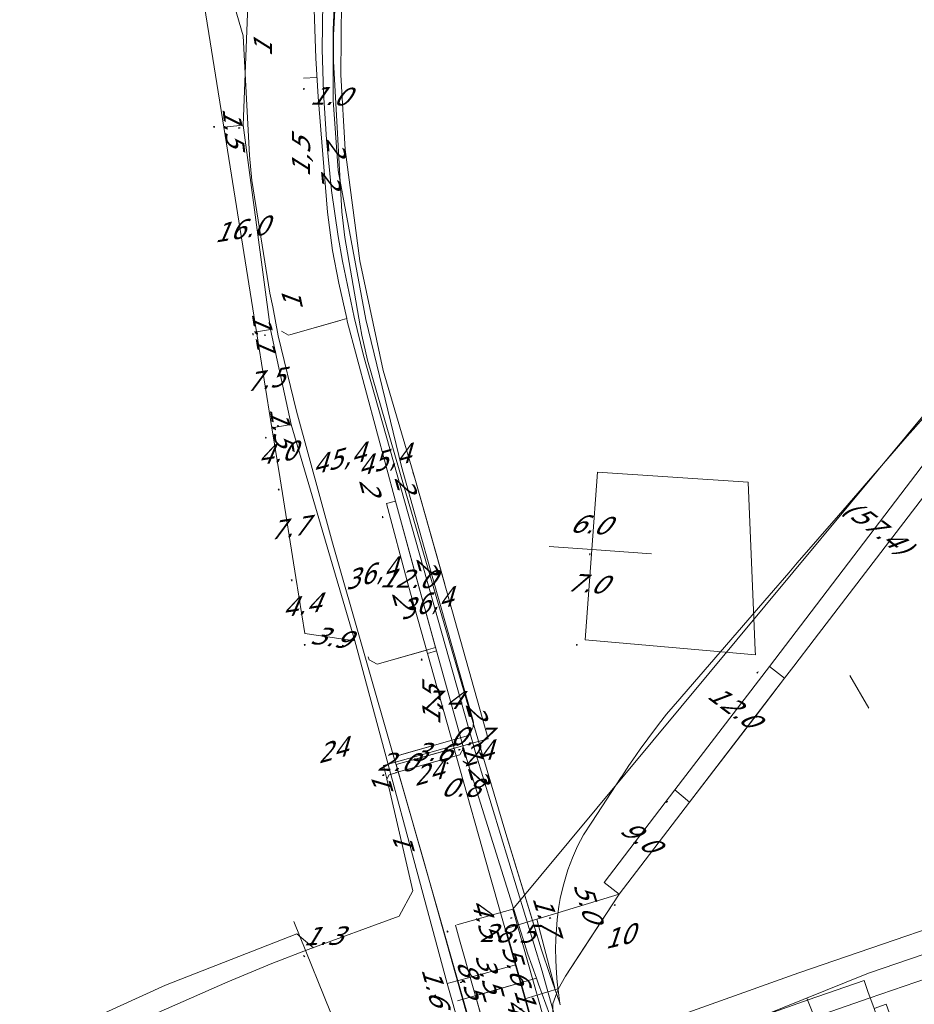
# Model space of a CAD drawing. Header units: metres. Extents: x 124576 to 133557, y 395865 to 402386.
# Tile 420 of 447: x 132770 to 132839, y 401042 to 401118. Entities that reach past the tile are written whole.
import ezdxf
from ezdxf.enums import TextEntityAlignment as Align

# ---------------------------------------------------------------- set-up
doc = ezdxf.new("R2010")
doc.units = ezdxf.units.M
doc.header["$MEASUREMENT"] = 0
for name, color, linetype, lineweight, true_color in [('LG_Datatransport_Gemeente_Tilburg_Ruimtelijke_Uitvoering', 3, 'Continuous', 13, 0x00ff00), ('LG_Datatransport_KPN_BV', 3, 'Continuous', 13, 0x00ff00), ('LG_Gas_Hoge_Druk_Enexis_Netbeheer_BV', 7, 'Continuous', 13, 0xff9b00), ('LG_Gas_Lage_Druk_Enexis_Netbeheer_BV', 7, 'Continuous', 13, 0xffdc7d), ('LG_Laag_Spanning_Enexis_Netbeheer_BV', 7, 'Continuous', 13, 0x960000), ('LG_Laag_Spanning_Gemeente_Tilburg_Ruimtelijke_Uitvoering', 7, 'Continuous', 13, 0x960000), ('LG_Midden_Spanning_Enexis_Netbeheer_BV', 7, 'Continuous', 13, 0xd20000), ('LG_Riool_Vrij_Verval_Gemeente_Tilburg_Ruimtelijke_Uitvoering', 7, 'Continuous', 13, 0xca00a0), ('LG_unet-4_Brabant_Water', 5, 'Continuous', 13, 0x0000ff)]:
    doc.layers.add(name, color=color, linetype=linetype, lineweight=lineweight, true_color=true_color)
for name, color, linetype, lineweight in [('MV_Datatransport', 7, 'Continuous', 0), ('MV_Gas_Hoge_Druk', 7, 'Continuous', 0), ('MV_Gas_Hoge_Druk_pijl', 7, 'Continuous', 0), ('MV_Gas_Lage_Druk', 7, 'Continuous', 0), ('MV_Gas_Lage_Druk_lijn', 7, 'Continuous', 0), ('MV_Gas_Lage_Druk_pijl', 7, 'Continuous', 0), ('MV_Laag_Spanning', 7, 'Continuous', 0), ('MV_Laag_Spanning_lijn', 7, 'Continuous', 0), ('MV_Laag_Spanning_pijl', 7, 'Continuous', 0), ('MV_Midden_Spanning', 7, 'Continuous', 0), ('MV_Midden_Spanning_lijn', 7, 'Continuous', 0), ('MV_Midden_Spanning_pijl', 7, 'Continuous', 0), ('MV_unet-4', 7, 'Continuous', 0)]:
    doc.layers.add(name, color=color, linetype=linetype, lineweight=lineweight)
doc.styles.add('Klic_Annotatie', font='verdanai.ttf', dxfattribs={"oblique": 20, "height": 1.4})

# ---------------------------------------------------------------- blocks, each defined once
blk = doc.blocks.new('m_pijl')
at = {"layer": 'MV_Laag_Spanning_pijl'}
blk.add_hatch(color=7, dxfattribs=at).paths.add_polyline_path([(-1, -0.33), (-1, 0), (-1, 0.33), (0, 0)])
at = {"layer": 'MV_Laag_Spanning_pijl', "flags": 128}
blk.add_lwpolyline([(-1, 0), (-1, 0.33), (0, 0), (-1, -0.33), (-1, 0)], close=True, dxfattribs=at)
blk = doc.blocks.new('m_pijl_1')
at = {"layer": 'MV_Midden_Spanning_pijl'}
blk.add_hatch(color=7, dxfattribs=at).paths.add_polyline_path([(-1, -0.33), (-1, 0), (-1, 0.33), (0, 0)])
at = {"layer": 'MV_Midden_Spanning_pijl', "flags": 128}
blk.add_lwpolyline([(-1, 0), (-1, 0.33), (0, 0), (-1, -0.33), (-1, 0)], close=True, dxfattribs=at)
blk = doc.blocks.new('m_pijl_2')
at = {"layer": 'MV_Gas_Lage_Druk_pijl'}
blk.add_hatch(color=7, dxfattribs=at).paths.add_polyline_path([(-1, -0.33), (-1, 0), (-1, 0.33), (0, 0)])
at = {"layer": 'MV_Gas_Lage_Druk_pijl', "flags": 128}
blk.add_lwpolyline([(-1, 0), (-1, 0.33), (0, 0), (-1, -0.33), (-1, 0)], close=True, dxfattribs=at)
blk = doc.blocks.new('m_pijl_3')
at = {"layer": 'MV_Gas_Hoge_Druk_pijl'}
blk.add_hatch(color=7, dxfattribs=at).paths.add_polyline_path([(-1, -0.33), (-1, 0), (-1, 0.33), (0, 0)])
at = {"layer": 'MV_Gas_Hoge_Druk_pijl', "flags": 128}
blk.add_lwpolyline([(-1, 0), (-1, 0.33), (0, 0), (-1, -0.33), (-1, 0)], close=True, dxfattribs=at)

msp = doc.modelspace()

# ---------------------------------------------------------------- linework, layer by layer
at = {"layer": 'LG_Datatransport_Gemeente_Tilburg_Ruimtelijke_Uitvoering', "flags": 128}
msp.add_lwpolyline([(132817.692, 401040.312), (132830.143, 401044.748), (132847.721, 401050.771), (132856.377, 401053.476), (132865.05, 401056.066), (132872.792, 401058.23)], dxfattribs=at)
at = {"layer": 'LG_Datatransport_KPN_BV'}
for p, q in [((132801.873, 401075.187), (132799.476, 401083.835)), ((132804.926, 401062.486), (132800.279, 401061.174))]:
    msp.add_line(p, q, dxfattribs=at)
at = {"layer": 'LG_Datatransport_KPN_BV', "flags": 128}
for points in [[(132799.055, 401060.816), (132799.036, 401060.853), (132799.02, 401060.891), (132799.007, 401060.93), (132798.997, 401060.97), (132798.991, 401061.011), (132798.987, 401061.052), (132798.987, 401061.097), (132798.991, 401061.142), (132798.999, 401061.187), (132799.011, 401061.23), (132799.026, 401061.273), (132799.045, 401061.314), (132799.067, 401061.353), (132799.093, 401061.39), (132799.122, 401061.425), (132799.153, 401061.457), (132799.188, 401061.486), (132799.224, 401061.513), (132799.263, 401061.536), (132799.304, 401061.555), (132803.364, 401062.719), (132804.532, 401063.053), (132804.616, 401063.123), (132804.694, 401063.2), (132804.764, 401063.284), (132804.827, 401063.374), (132804.882, 401063.469), (132804.928, 401063.568), (132804.964, 401063.671), (132804.992, 401063.777), (132805.01, 401063.885), (132805.018, 401063.994), (132805.017, 401064.104), (132805.006, 401064.213), (132804.985, 401064.32), (132801.873, 401075.187), (132799.476, 401083.835), (132796.698, 401095.2), (132794.581, 401106.706), (132794.199, 401112.145), (132794.175, 401117.597), (132794.531, 401124.902)], [(132799.055, 401060.816), (132798.987, 401061.052), (132794.135, 401077.945), (132791.35, 401088.129), (132789.935, 401093.943), (132789.522, 401096.175), (132789.295, 401097.242), (132787.915, 401105.934), (132787.721, 401107.85), (132787.226, 401117.107), (132786.214, 401120.641)], [(132814.705, 401006.002), (132799.053, 401060.828), (132804.926, 401062.486), (132806.153, 401062.832), (132802.947, 401074.278), (132800.503, 401082.939), (132798.045, 401091.25), (132796.242, 401099.728), (132795.106, 401108.32), (132794.787, 401114.081), (132794.819, 401119.851)], [(132802.807, 401074.772), (132800.503, 401082.939), (132800.344, 401083.412)], [(132804.532, 401063.053), (132803.364, 401062.719), (132799.467, 401061.601)], [(132816.666, 400998.314), (132816.189, 401000), (132814.685, 401005.328), (132801.18, 401053.367), (132799.055, 401060.816)]]:
    msp.add_lwpolyline(points, dxfattribs=at)
at = {"layer": 'LG_Gas_Hoge_Druk_Enexis_Netbeheer_BV', "flags": 128}
msp.add_lwpolyline([(132627.514, 401133.291), (132627.711, 401129.412), (132658.118, 401126.803), (132668.026, 401144.122), (132698.952, 401141.669), (132749.364, 401138.076), (132774.526, 401135.679), (132781.782, 401134.73), (132788.169, 401134.073), (132787.227, 401110.213), (132789.353, 401094.42), (132790.935, 401087.078), (132795.86, 401070.381), (132802.983, 401043.928), (132809.856, 401019.794), (132816.923, 400995.865), (132820.602, 400983.94), (132824.016, 400972.039)], dxfattribs=at)
at = {"layer": 'LG_Gas_Lage_Druk_Enexis_Netbeheer_BV', "flags": 128}
for points in [[(132855.747, 401107.006), (132808.072, 401049.68), (132810.371, 401041.495), (132820.05, 401007.371), (132820.054, 401007.358), (132822.755, 400998.059)], [(132826.237, 401082.636), (132826.786, 401069.636), (132826.801, 401069.311)]]:
    msp.add_lwpolyline(points, dxfattribs=at)
at = {"layer": 'LG_Laag_Spanning_Enexis_Netbeheer_BV'}
for p, q in [((132790.911, 401094.035), (132794.722, 401095.119)), ((132797.576, 401068.588), (132801.485, 401069.7)), ((132804.149, 401062.477), (132802.161, 401069.606)), ((132804.255, 401062.098), (132804.149, 401062.477)), ((132799.065, 401060.209), (132803.876, 401061.569)), ((132809.892, 401044.332), (132803.798, 401042.598))]:
    msp.add_line(p, q, dxfattribs=at)
at = {"layer": 'LG_Laag_Spanning_Enexis_Netbeheer_BV', "flags": 128}
for points in [[(132798.991, 401081.179), (132795.279, 401095.078), (132795.23, 401095.264), (132794.613, 401098.001), (132794.136, 401100.525), (132793.737, 401103.494), (132793.02, 401112.392), (132792.845, 401115.386), (132792.683, 401119.906), (132792.809, 401122.894), (132793.815, 401131.21)], [(132717.677, 401013.984), (132786.064, 401044.064), (132788.83, 401045.224), (132789.457, 401045.474), (132792.259, 401046.546), (132799.286, 401049.118), (132800.352, 401051.095), (132799.73, 401053.749), (132798.582, 401058.644), (132798.332, 401059.708), (132798.52, 401060.041), (132799.015, 401060.194), (132799.065, 401060.209), (132803.876, 401061.569), (132803.975, 401061.597), (132804.255, 401062.098), (132804.149, 401062.477), (132802.161, 401069.606), (132802.088, 401069.871), (132798.991, 401081.179), (132795.279, 401095.078), (132795.23, 401095.264), (132794.613, 401098.001), (132794.136, 401100.525), (132793.737, 401103.494), (132793.02, 401112.392), (132792.845, 401115.386), (132792.683, 401119.906)], [(132804.149, 401062.477), (132802.161, 401069.606), (132802.088, 401069.871), (132798.991, 401081.179), (132795.279, 401095.078), (132795.23, 401095.264), (132794.613, 401098.001), (132794.136, 401100.525), (132793.737, 401103.494), (132793.02, 401112.392), (132792.845, 401115.386), (132792.683, 401119.906)], [(132795.23, 401095.264), (132790.748, 401093.989), (132790.205, 401094.292)], [(132802.161, 401069.606), (132800.576, 401075.393), (132798.991, 401081.179)], [(132802.161, 401069.606), (132800.576, 401075.393), (132798.991, 401081.179)], [(132802.161, 401069.606), (132802.088, 401069.871), (132798.991, 401081.179)], [(132802.088, 401069.871), (132797.576, 401068.588), (132796.958, 401068.932), (132796.892, 401069.164)], [(132803.876, 401061.569), (132803.975, 401061.597), (132804.255, 401062.098)], [(132818.205, 401015.618), (132810.881, 401041.568), (132810.052, 401043.885), (132809.892, 401044.332), (132809.222, 401046.202), (132804.365, 401061.707), (132804.255, 401062.098), (132804.149, 401062.477)], [(132810.881, 401041.568), (132810.052, 401043.885), (132809.892, 401044.332), (132809.222, 401046.202), (132804.365, 401061.707), (132804.255, 401062.098)], [(132803.876, 401061.569), (132801.471, 401060.889), (132799.065, 401060.209)], [(132803.876, 401061.569), (132801.471, 401060.889), (132799.065, 401060.209)], [(132717.677, 401013.984), (132786.064, 401044.064), (132788.83, 401045.224), (132789.457, 401045.474), (132792.259, 401046.546), (132799.286, 401049.118), (132800.352, 401051.095), (132799.73, 401053.749), (132798.582, 401058.644), (132798.332, 401059.708), (132798.52, 401060.041), (132799.015, 401060.194), (132799.065, 401060.209)]]:
    msp.add_lwpolyline(points, dxfattribs=at)
at = {"layer": 'LG_Laag_Spanning_Gemeente_Tilburg_Ruimtelijke_Uitvoering'}
msp.add_line((132835.203, 401044.156), (132835.474, 401043.315), dxfattribs=at)
at = {"layer": 'LG_Laag_Spanning_Gemeente_Tilburg_Ruimtelijke_Uitvoering', "flags": 128}
for points in [[(132817.692, 401040.312), (132830.143, 401044.748), (132847.721, 401050.771), (132856.377, 401053.476), (132865.05, 401056.066), (132872.792, 401058.23)], [(132817.692, 401040.312), (132830.143, 401044.748), (132847.721, 401050.771), (132856.377, 401053.476), (132865.05, 401056.066), (132872.792, 401058.23)], [(132818.116, 401038.128), (132830.869, 401042.671), (132835.203, 401044.156)], [(132821.535, 401039.346), (132830.869, 401042.671), (132835.203, 401044.156)], [(132835.474, 401043.315), (132835.953, 401042.001), (132836.882, 401042.346), (132837.635, 401040.248), (132836.681, 401039.91), (132835.953, 401042.001)]]:
    msp.add_lwpolyline(points, dxfattribs=at)
at = {"layer": 'LG_Midden_Spanning_Enexis_Netbeheer_BV'}
for p, q in [((132829.768, 401068.443), (132831.339, 401070.495)), ((132829.05, 401067.505), (132829.768, 401068.443)), ((132829.05, 401067.505), (132829.768, 401068.443)), ((132821.715, 401057.927), (132829.05, 401067.505)), ((132816.281, 401050.831), (132821.715, 401057.927)), ((132811.516, 401042.92), (132811.695, 401042.413)), ((132811.695, 401042.413), (132811.72, 401042.283))]:
    msp.add_line(p, q, dxfattribs=at)
at = {"layer": 'LG_Midden_Spanning_Enexis_Netbeheer_BV', "flags": 128}
for points in [[(132811.135, 401040.098), (132811.141, 401042.371), (132811.552, 401043.479), (132812.116, 401044.496), (132816.281, 401050.831), (132821.715, 401057.927), (132829.05, 401067.505), (132829.768, 401068.443), (132831.339, 401070.495), (132870.659, 401121.837), (132872.323, 401125.802), (132872.739, 401130.218), (132872.913, 401134.012), (132873.181, 401140.022), (132873.432, 401146.033), (132873.494, 401147.579), (132873.598, 401150.167), (132873.614, 401150.565)], [(132811.135, 401040.098), (132811.141, 401042.371), (132811.552, 401043.479), (132812.116, 401044.496), (132816.281, 401050.831), (132821.715, 401057.927), (132829.05, 401067.505), (132829.768, 401068.443), (132831.339, 401070.495), (132870.659, 401121.837), (132872.323, 401125.802), (132872.739, 401130.218), (132872.913, 401134.012), (132873.181, 401140.022), (132873.432, 401146.033), (132873.494, 401147.579), (132873.598, 401150.167), (132873.614, 401150.565)], [(132811.135, 401040.098), (132811.141, 401042.371), (132811.552, 401043.479), (132812.116, 401044.496), (132816.281, 401050.831), (132821.715, 401057.927), (132829.05, 401067.505), (132829.768, 401068.443), (132831.339, 401070.495), (132870.659, 401121.837), (132872.323, 401125.802), (132872.739, 401130.218), (132872.913, 401134.012), (132873.181, 401140.022), (132873.432, 401146.033), (132873.494, 401147.579), (132873.598, 401150.167), (132873.614, 401150.565)], [(132811.135, 401040.098), (132811.141, 401042.371), (132811.552, 401043.479), (132812.116, 401044.496), (132816.281, 401050.831), (132821.715, 401057.927), (132829.05, 401067.505), (132829.768, 401068.443), (132831.339, 401070.495), (132870.659, 401121.837), (132872.323, 401125.802), (132872.739, 401130.218), (132872.913, 401134.012), (132873.181, 401140.022), (132873.432, 401146.033), (132873.494, 401147.579), (132873.598, 401150.167), (132873.614, 401150.565)], [(132811.135, 401040.098), (132811.141, 401042.371), (132811.552, 401043.479), (132812.116, 401044.496), (132816.281, 401050.831), (132821.715, 401057.927), (132829.05, 401067.505), (132829.768, 401068.443), (132831.339, 401070.495), (132870.659, 401121.837), (132872.323, 401125.802), (132872.739, 401130.218), (132872.913, 401134.012), (132873.181, 401140.022), (132873.432, 401146.033), (132873.494, 401147.579), (132873.598, 401150.167)], [(132811.135, 401040.098), (132811.141, 401042.371), (132811.552, 401043.479), (132812.116, 401044.496), (132816.281, 401050.831), (132821.715, 401057.927), (132829.05, 401067.505), (132829.768, 401068.443), (132831.339, 401070.495), (132870.659, 401121.837), (132872.323, 401125.802), (132872.739, 401130.218), (132872.913, 401134.012), (132873.181, 401140.022), (132873.432, 401146.033), (132873.494, 401147.579), (132873.598, 401150.167)], [(132811.135, 401040.098), (132811.141, 401042.371), (132811.552, 401043.479), (132812.116, 401044.496), (132816.281, 401050.831), (132821.715, 401057.927), (132829.05, 401067.505), (132829.768, 401068.443), (132831.339, 401070.495), (132870.659, 401121.837), (132872.323, 401125.802), (132872.739, 401130.218), (132872.913, 401134.012), (132873.181, 401140.022), (132873.432, 401146.033), (132873.494, 401147.579), (132873.598, 401150.167)], [(132811.135, 401040.098), (132811.141, 401042.371), (132811.552, 401043.479), (132812.116, 401044.496), (132816.281, 401050.831), (132821.715, 401057.927), (132829.05, 401067.505), (132829.768, 401068.443), (132831.339, 401070.495), (132870.659, 401121.837), (132872.323, 401125.802), (132872.739, 401130.218), (132872.913, 401134.012), (132873.181, 401140.022), (132873.432, 401146.033), (132873.494, 401147.579), (132873.598, 401150.167)], [(132826.749, 400983.87), (132825.355, 400988.629), (132823.668, 400994.388), (132822.725, 401000), (132819.37, 401011.448), (132816.682, 401020.621), (132812.745, 401034.355), (132812.687, 401034.563), (132811.135, 401040.098), (132811.141, 401042.371), (132811.552, 401043.479), (132812.116, 401044.496), (132816.281, 401050.831), (132821.715, 401057.927), (132829.05, 401067.505), (132829.768, 401068.443), (132831.339, 401070.495), (132870.659, 401121.837), (132872.323, 401125.802), (132872.739, 401130.218), (132872.913, 401134.012), (132873.181, 401140.022), (132873.432, 401146.033), (132873.494, 401147.579)], [(132811.135, 401040.098), (132811.141, 401042.371), (132811.552, 401043.479), (132812.116, 401044.496), (132816.281, 401050.831), (132821.715, 401057.927), (132829.05, 401067.505), (132829.768, 401068.443), (132831.339, 401070.495), (132870.659, 401121.837), (132872.323, 401125.802), (132872.739, 401130.218), (132872.913, 401134.012), (132873.181, 401140.022), (132873.432, 401146.033), (132873.494, 401147.579)], [(132871.108, 401141.549), (132873.181, 401140.022), (132872.913, 401134.012), (132872.739, 401130.218), (132872.323, 401125.802), (132870.659, 401121.837), (132831.339, 401070.495), (132829.768, 401068.443), (132829.05, 401067.505), (132821.715, 401057.927), (132816.281, 401050.831), (132812.116, 401044.496), (132811.552, 401043.479), (132811.141, 401042.371), (132811.135, 401040.098)], [(132831.339, 401070.495), (132870.659, 401121.837), (132872.323, 401125.802), (132872.739, 401130.218), (132872.913, 401134.012), (132873.181, 401140.022)], [(132793.776, 401132.389), (132793.991, 401132.349), (132794.602, 401132.213), (132794.629, 401132.206), (132795.163, 401132.004), (132795.26, 401131.954), (132795.531, 401131.728), (132795.615, 401131.407), (132795.52, 401130.779), (132795.414, 401130.062), (132795.147, 401128.08), (132794.654, 401123.964), (132794.479, 401121.973), (132794.206, 401117.151), (132794.205, 401115.154), (132794.854, 401103.518), (132795.081, 401101.534), (132796.266, 401094.707), (132796.39, 401093.991), (132796.838, 401092.045), (132799.672, 401082.239), (132800.231, 401080.318), (132805.539, 401062.213)], [(132811.72, 401042.283), (132811.695, 401042.413), (132811.516, 401042.92), (132810.91, 401044.631), (132810.282, 401046.529), (132807.52, 401055.501), (132806.945, 401057.416), (132805.539, 401062.213), (132800.231, 401080.318), (132799.672, 401082.239), (132796.838, 401092.045), (132796.39, 401093.991), (132796.266, 401094.707), (132795.081, 401101.534), (132794.854, 401103.518), (132794.205, 401115.154), (132794.206, 401117.151), (132794.479, 401121.973)], [(132794.479, 401121.973), (132794.206, 401117.151), (132794.205, 401115.154), (132794.854, 401103.518), (132795.081, 401101.534), (132796.266, 401094.707), (132796.39, 401093.991), (132796.838, 401092.045), (132799.672, 401082.239), (132800.231, 401080.318), (132805.539, 401062.213), (132806.945, 401057.416), (132807.52, 401055.501), (132810.282, 401046.529), (132810.91, 401044.631), (132811.516, 401042.92), (132811.695, 401042.413), (132811.72, 401042.283)], [(132794.479, 401121.973), (132794.206, 401117.151), (132794.205, 401115.154), (132794.854, 401103.518), (132795.081, 401101.534), (132796.266, 401094.707), (132796.39, 401093.991), (132796.838, 401092.045), (132799.672, 401082.239), (132800.231, 401080.318), (132805.539, 401062.213), (132806.945, 401057.416), (132807.52, 401055.501), (132810.282, 401046.529), (132810.91, 401044.631), (132811.516, 401042.92), (132811.695, 401042.413), (132811.72, 401042.283)], [(132794.479, 401121.973), (132794.206, 401117.151), (132794.205, 401115.154), (132794.854, 401103.518), (132795.081, 401101.534), (132796.266, 401094.707), (132796.39, 401093.991), (132796.838, 401092.045), (132799.672, 401082.239), (132800.231, 401080.318), (132805.539, 401062.213), (132806.945, 401057.416), (132807.52, 401055.501), (132810.282, 401046.529), (132810.91, 401044.631), (132811.516, 401042.92), (132811.695, 401042.413), (132811.72, 401042.283)], [(132794.479, 401121.973), (132794.206, 401117.151), (132794.205, 401115.154), (132794.854, 401103.518), (132795.081, 401101.534), (132796.266, 401094.707), (132796.39, 401093.991), (132796.838, 401092.045), (132799.672, 401082.239), (132800.231, 401080.318), (132805.539, 401062.213), (132806.945, 401057.416), (132807.52, 401055.501), (132810.282, 401046.529), (132810.91, 401044.631), (132811.516, 401042.92), (132811.695, 401042.413), (132811.72, 401042.283)], [(132794.479, 401121.973), (132794.206, 401117.151), (132794.205, 401115.154), (132794.854, 401103.518), (132795.081, 401101.534), (132796.266, 401094.707), (132796.39, 401093.991), (132796.838, 401092.045), (132799.672, 401082.239), (132800.231, 401080.318), (132805.539, 401062.213), (132806.945, 401057.416), (132807.52, 401055.501), (132810.282, 401046.529), (132810.91, 401044.631), (132811.516, 401042.92), (132811.695, 401042.413), (132811.72, 401042.283)], [(132794.479, 401121.973), (132794.206, 401117.151), (132794.205, 401115.154), (132794.854, 401103.518), (132795.081, 401101.534), (132796.266, 401094.707), (132796.39, 401093.991), (132796.838, 401092.045), (132799.672, 401082.239), (132800.231, 401080.318), (132805.539, 401062.213), (132806.945, 401057.416), (132807.52, 401055.501), (132810.282, 401046.529), (132810.91, 401044.631), (132811.516, 401042.92), (132811.695, 401042.413), (132811.72, 401042.283)], [(132811.72, 401042.283), (132811.695, 401042.413), (132811.516, 401042.92), (132810.91, 401044.631), (132810.282, 401046.529), (132807.52, 401055.501), (132806.945, 401057.416), (132805.539, 401062.213), (132800.231, 401080.318), (132799.672, 401082.239), (132796.838, 401092.045), (132796.39, 401093.991), (132796.266, 401094.707), (132795.081, 401101.534), (132794.854, 401103.518), (132794.205, 401115.154), (132794.206, 401117.151), (132794.479, 401121.973)], [(132868.443, 401120.276), (132866.507, 401118.048), (132865.848, 401117.296), (132865.134, 401116.489), (132858.611, 401109.104), (132856.799, 401107.053), (132856.137, 401106.303), (132853.968, 401103.842), (132853.308, 401103.091), (132839.178, 401086.932), (132838.52, 401086.178), (132833.215, 401080.074), (132830.025, 401076.403), (132829.37, 401075.648), (132827.848, 401073.888)], [(132811.72, 401042.283), (132811.695, 401042.413), (132811.637, 401042.775), (132811.602, 401043.033), (132811.489, 401044.027), (132811.424, 401044.719), (132811.377, 401045.717), (132811.377, 401045.797), (132811.367, 401046.581), (132811.383, 401047.362), (132811.483, 401048.878), (132811.604, 401049.869), (132811.715, 401050.481), (132811.947, 401051.452), (132812.318, 401052.699), (132812.659, 401053.636), (132813.045, 401054.525), (132813.517, 401055.403), (132814.159, 401056.386), (132816.429, 401059.865), (132816.466, 401059.921), (132817.019, 401060.755), (132817.325, 401061.21), (132817.9, 401062.027), (132818.486, 401062.824), (132819.3, 401063.93), (132819.922, 401064.712), (132820.945, 401065.905), (132821.598, 401066.662), (132827.848, 401073.888), (132829.37, 401075.648), (132830.025, 401076.403), (132833.215, 401080.074), (132838.52, 401086.178), (132839.178, 401086.932)], [(132839.178, 401086.932), (132838.52, 401086.178), (132833.215, 401080.074), (132830.025, 401076.403), (132829.37, 401075.648), (132827.848, 401073.888), (132821.598, 401066.662), (132820.945, 401065.905), (132819.922, 401064.712), (132819.3, 401063.93), (132818.486, 401062.824), (132817.9, 401062.027), (132817.325, 401061.21), (132817.019, 401060.755), (132816.466, 401059.921), (132816.429, 401059.865), (132814.159, 401056.386), (132813.517, 401055.403), (132813.045, 401054.525), (132812.659, 401053.636), (132812.318, 401052.699), (132811.947, 401051.452), (132811.715, 401050.481), (132811.604, 401049.869), (132811.483, 401048.878), (132811.383, 401047.362), (132811.367, 401046.581), (132811.377, 401045.797), (132811.377, 401045.717), (132811.424, 401044.719), (132811.489, 401044.027), (132811.602, 401043.033), (132811.637, 401042.775), (132811.695, 401042.413), (132811.72, 401042.283)], [(132839.178, 401086.932), (132838.52, 401086.178), (132833.215, 401080.074), (132830.025, 401076.403), (132829.37, 401075.648), (132827.848, 401073.888), (132821.598, 401066.662), (132820.945, 401065.905), (132819.922, 401064.712), (132819.3, 401063.93), (132818.486, 401062.824), (132817.9, 401062.027), (132817.325, 401061.21), (132817.019, 401060.755), (132816.466, 401059.921), (132816.429, 401059.865), (132814.159, 401056.386), (132813.517, 401055.403), (132813.045, 401054.525), (132812.659, 401053.636), (132812.318, 401052.699), (132811.947, 401051.452), (132811.715, 401050.481), (132811.604, 401049.869), (132811.483, 401048.878), (132811.383, 401047.362), (132811.367, 401046.581), (132811.377, 401045.797), (132811.377, 401045.717), (132811.424, 401044.719), (132811.489, 401044.027), (132811.602, 401043.033), (132811.637, 401042.775), (132811.695, 401042.413), (132811.72, 401042.283)], [(132839.178, 401086.932), (132838.52, 401086.178), (132833.215, 401080.074), (132830.025, 401076.403), (132829.37, 401075.648), (132827.848, 401073.888), (132821.598, 401066.662), (132820.945, 401065.905), (132819.922, 401064.712), (132819.3, 401063.93), (132818.486, 401062.824), (132817.9, 401062.027), (132817.325, 401061.21), (132817.019, 401060.755), (132816.466, 401059.921), (132816.429, 401059.865), (132814.159, 401056.386), (132813.517, 401055.403), (132813.045, 401054.525), (132812.659, 401053.636), (132812.318, 401052.699), (132811.947, 401051.452), (132811.715, 401050.481), (132811.604, 401049.869), (132811.483, 401048.878), (132811.383, 401047.362), (132811.367, 401046.581), (132811.377, 401045.797), (132811.377, 401045.717), (132811.424, 401044.719), (132811.489, 401044.027), (132811.602, 401043.033), (132811.637, 401042.775), (132811.695, 401042.413), (132811.72, 401042.283)], [(132827.848, 401073.888), (132821.598, 401066.662), (132820.945, 401065.905), (132819.922, 401064.712), (132819.3, 401063.93), (132818.486, 401062.824), (132817.9, 401062.027), (132817.325, 401061.21), (132817.019, 401060.755), (132816.466, 401059.921), (132816.429, 401059.865), (132814.159, 401056.386), (132813.517, 401055.403), (132813.045, 401054.525), (132812.659, 401053.636), (132812.318, 401052.699), (132811.947, 401051.452), (132811.715, 401050.481), (132811.604, 401049.869), (132811.483, 401048.878), (132811.383, 401047.362), (132811.367, 401046.581), (132811.377, 401045.797), (132811.377, 401045.717), (132811.424, 401044.719), (132811.489, 401044.027), (132811.602, 401043.033), (132811.637, 401042.775), (132811.695, 401042.413)], [(132821.715, 401057.927), (132825.383, 401062.716), (132826.923, 401064.728), (132829.05, 401067.505)], [(132821.715, 401057.927), (132825.383, 401062.716), (132826.923, 401064.728), (132829.05, 401067.505)], [(132821.715, 401057.927), (132825.383, 401062.716), (132826.923, 401064.728), (132829.05, 401067.505)], [(132821.715, 401057.927), (132825.383, 401062.716), (132826.923, 401064.728), (132829.05, 401067.505)], [(132821.715, 401057.927), (132825.383, 401062.716), (132826.923, 401064.728), (132829.05, 401067.505)], [(132821.715, 401057.927), (132825.383, 401062.716), (132826.923, 401064.728), (132829.05, 401067.505)], [(132821.715, 401057.927), (132825.383, 401062.716), (132826.923, 401064.728), (132829.05, 401067.505)], [(132821.715, 401057.927), (132825.383, 401062.716), (132826.923, 401064.728), (132829.05, 401067.505)], [(132821.715, 401057.927), (132825.383, 401062.716), (132826.923, 401064.728), (132829.05, 401067.505)], [(132821.715, 401057.927), (132825.383, 401062.716), (132826.923, 401064.728), (132829.05, 401067.505)], [(132821.715, 401057.927), (132825.383, 401062.716), (132826.923, 401064.728), (132829.05, 401067.505)], [(132821.715, 401057.927), (132825.383, 401062.716), (132826.923, 401064.728), (132829.05, 401067.505)], [(132821.715, 401057.927), (132825.383, 401062.716), (132826.923, 401064.728), (132829.05, 401067.505)], [(132821.715, 401057.927), (132825.383, 401062.716), (132826.923, 401064.728), (132829.05, 401067.505)], [(132805.539, 401062.213), (132806.945, 401057.416), (132807.52, 401055.501), (132808.348, 401052.812), (132810.282, 401046.529), (132810.91, 401044.631), (132811.516, 401042.92)], [(132805.539, 401062.213), (132806.945, 401057.416), (132807.52, 401055.501), (132808.348, 401052.812), (132810.282, 401046.529), (132810.91, 401044.631), (132811.516, 401042.92)], [(132805.539, 401062.213), (132806.945, 401057.416), (132807.52, 401055.501), (132808.348, 401052.812), (132810.282, 401046.529), (132810.91, 401044.631), (132811.516, 401042.92)], [(132805.539, 401062.213), (132806.945, 401057.416), (132807.52, 401055.501), (132808.348, 401052.812), (132810.282, 401046.529), (132810.91, 401044.631), (132811.516, 401042.92)], [(132805.539, 401062.213), (132806.945, 401057.416), (132807.52, 401055.501), (132808.348, 401052.812), (132810.282, 401046.529), (132810.91, 401044.631), (132811.516, 401042.92)], [(132805.539, 401062.213), (132806.945, 401057.416), (132807.52, 401055.501), (132808.348, 401052.812), (132810.282, 401046.529), (132810.91, 401044.631), (132811.516, 401042.92)], [(132805.539, 401062.213), (132806.945, 401057.416), (132807.52, 401055.501), (132808.348, 401052.812), (132810.282, 401046.529), (132810.91, 401044.631), (132811.516, 401042.92)], [(132805.539, 401062.213), (132806.945, 401057.416), (132807.52, 401055.501), (132808.348, 401052.812), (132810.282, 401046.529), (132810.91, 401044.631), (132811.516, 401042.92)], [(132805.539, 401062.213), (132806.945, 401057.416), (132807.52, 401055.501), (132810.282, 401046.529), (132810.91, 401044.631), (132811.516, 401042.92)], [(132811.552, 401043.479), (132812.116, 401044.496), (132813.619, 401046.782), (132816.281, 401050.831)], [(132811.552, 401043.479), (132812.116, 401044.496), (132813.619, 401046.782), (132816.281, 401050.831)], [(132811.552, 401043.479), (132812.116, 401044.496), (132813.619, 401046.782), (132816.281, 401050.831)], [(132811.552, 401043.479), (132812.116, 401044.496), (132813.619, 401046.782), (132816.281, 401050.831)], [(132811.552, 401043.479), (132812.116, 401044.496), (132813.619, 401046.782), (132816.281, 401050.831)], [(132811.552, 401043.479), (132812.116, 401044.496), (132813.619, 401046.782), (132816.281, 401050.831)], [(132811.552, 401043.479), (132812.116, 401044.496), (132813.619, 401046.782), (132816.281, 401050.831)], [(132811.552, 401043.479), (132812.116, 401044.496), (132813.619, 401046.782), (132816.281, 401050.831)], [(132811.552, 401043.479), (132812.116, 401044.496), (132813.619, 401046.782), (132816.281, 401050.831)], [(132811.552, 401043.479), (132812.116, 401044.496), (132813.619, 401046.782), (132816.281, 401050.831)], [(132811.552, 401043.479), (132812.116, 401044.496), (132813.619, 401046.782), (132816.281, 401050.831)], [(132811.552, 401043.479), (132812.116, 401044.496), (132813.619, 401046.782), (132816.281, 401050.831)], [(132811.552, 401043.479), (132812.116, 401044.496), (132813.619, 401046.782), (132816.281, 401050.831)], [(132811.552, 401043.479), (132812.116, 401044.496), (132813.619, 401046.782), (132816.281, 401050.831)], [(132811.552, 401043.479), (132812.116, 401044.496), (132816.281, 401050.831)], [(132812.687, 401034.563), (132811.135, 401040.098), (132811.141, 401042.371), (132811.552, 401043.479)]]:
    msp.add_lwpolyline(points, dxfattribs=at)
at = {"layer": 'LG_Riool_Vrij_Verval_Gemeente_Tilburg_Ruimtelijke_Uitvoering'}
for p, q in [((132798.593, 401030.274), (132791.154, 401048.719)), ((132831.379, 401041.249), (132830.753, 401042.804))]:
    msp.add_line(p, q, dxfattribs=at)
at = {"layer": 'LG_Riool_Vrij_Verval_Gemeente_Tilburg_Ruimtelijke_Uitvoering', "flags": 128}
msp.add_lwpolyline([(132820.514, 401038.683), (132835.526, 401044.725), (132847.365, 401048.764), (132859.33, 401052.534), (132861.411, 401053.183)], dxfattribs=at)
at = {"layer": 'LG_unet-4_Brabant_Water'}
for p, q in [((132810.32, 401044.89), (132810.67, 401043.68)), ((132810.67, 401043.68), (132821.46, 401005.23))]:
    msp.add_line(p, q, dxfattribs=at)
at = {"layer": 'LG_unet-4_Brabant_Water', "flags": 128}
msp.add_lwpolyline([(132810.32, 401044.89), (132805.18, 401061.76), (132796.53, 401092.42), (132795.8, 401095.37), (132794.91, 401099.71), (132794.58, 401101.61), (132794.07, 401105.17), (132793.67, 401109.09), (132793.44, 401112.72), (132793.35, 401116.08), (132793.38, 401119.72), (132793.51, 401122.8), (132794.56, 401134.38), (132795.34, 401142)], dxfattribs=at)
at = {"layer": 'MV_Gas_Hoge_Druk_pijl'}
for p, q in [((132781.782, 401134.73), (132785.736, 401110.045)), ((132785.736, 401110.045), (132787.227, 401110.213)), ((132785.736, 401110.045), (132788.267, 401094.246)), ((132788.267, 401094.246), (132789.353, 401094.42)), ((132788.267, 401094.246), (132789.454, 401086.841)), ((132789.454, 401086.841), (132790.935, 401087.078)), ((132789.454, 401086.841), (132790.087, 401082.891)), ((132790.087, 401082.891), (132791.305, 401075.288)), ((132791.305, 401075.288), (132792.001, 401070.943)), ((132791.999, 401070.953), (132795.857, 401070.382)), ((132804.528, 401044.344), (132802.983, 401043.928))]:
    msp.add_line(p, q, dxfattribs=at)
at = {"layer": 'MV_Gas_Hoge_Druk_pijl', "flags": 128}
msp.add_lwpolyline([(132808.305, 401045.368), (132807.907, 401045.255), (132804.528, 401044.344)], dxfattribs=at)
at = {"layer": 'MV_Gas_Lage_Druk_lijn'}
for p, q in [((132814.601, 401083.421), (132826.237, 401082.636)), ((132813.641, 401070.456), (132826.801, 401069.311))]:
    msp.add_line(p, q, dxfattribs=at)
at = {"layer": 'MV_Gas_Lage_Druk_lijn', "flags": 128}
msp.add_lwpolyline([(132810.878, 401077.68), (132814.158, 401077.437), (132818.757, 401077.096)], dxfattribs=at)
at = {"layer": 'MV_Gas_Lage_Druk_pijl'}
for p, q in [((132814.601, 401083.421), (132814.158, 401077.437)), ((132814.158, 401077.437), (132813.641, 401070.456)), ((132803.741, 401048.458), (132808.072, 401049.68))]:
    msp.add_line(p, q, dxfattribs=at)
at = {"layer": 'MV_Gas_Lage_Druk_pijl', "flags": 128}
msp.add_lwpolyline([(132805.944, 401040.245), (132803.945, 401047.309), (132803.628, 401048.424)], dxfattribs=at)
at = {"layer": 'MV_Laag_Spanning_lijn'}
for p, q in [((132798.294, 401080.982), (132798.991, 401081.179)), ((132801.464, 401069.409), (132802.161, 401069.606)), ((132835.55, 401065.19), (132834.078, 401067.722)), ((132798.085, 401060.765), (132798.328, 401059.728)), ((132805.174, 401042.989), (132809.892, 401044.332))]:
    msp.add_line(p, q, dxfattribs=at)
at = {"layer": 'MV_Laag_Spanning_pijl'}
for p, q in [((132791.9, 401113.837), (132792.899, 401113.887)), ((132803.474, 401062.287), (132801.464, 401069.409)), ((132803.474, 401062.287), (132800.01, 401061.308)), ((132803.474, 401062.287), (132804.148, 401062.477)), ((132800.01, 401061.308), (132798.085, 401060.765)), ((132807.418, 401035.103), (132805.174, 401042.989))]:
    msp.add_line(p, q, dxfattribs=at)
at = {"layer": 'MV_Laag_Spanning_pijl', "flags": 128}
for points in [[(132801.464, 401069.409), (132799.97, 401074.704), (132798.294, 401080.982)], [(132803.692, 401061.517), (132803.642, 401061.694), (132803.474, 401062.287)], [(132811.406, 401034.081), (132808.874, 401043.157), (132806.296, 401052.289), (132803.692, 401061.517)], [(132868.067, 401053.791), (132863.566, 401052.388), (132858.428, 401050.741), (132855.062, 401049.636), (132851.615, 401048.484), (132851.652, 401048.228), (132850.247, 401047.789), (132840.086, 401044.35), (132835.581, 401042.805), (132827.948, 401040.144), (132822.005, 401038.027), (132817.783, 401037.134), (132815.022, 401036.082)], [(132791.39, 401047.766), (132781.249, 401043.791), (132774.534, 401040.739), (132753.794, 401031.597), (132737.825, 401024.445), (132720.148, 401016.192), (132718.29, 401015.301), (132717.272, 401014.813)], [(132791.39, 401047.766), (132792.382, 401046.926), (132792.659, 401046.692)]]:
    msp.add_lwpolyline(points, dxfattribs=at)
at = {"layer": 'MV_Midden_Spanning_lijn'}
for p, q in [((132827.878, 401068.403), (132829.05, 401067.505)), ((132820.581, 401058.877), (132821.715, 401057.927)), ((132816.282, 401050.833), (132815.108, 401051.732)), ((132807.467, 401048.142), (132809.902, 401048.885)), ((132809.902, 401048.885), (132811.304, 401043.585)), ((132808.988, 401042.752), (132811.536, 401043.529))]:
    msp.add_line(p, q, dxfattribs=at)
at = {"layer": 'MV_Midden_Spanning_pijl'}
for p, q in [((132820.581, 401058.877), (132827.878, 401068.403)), ((132815.108, 401051.732), (132820.581, 401058.877)), ((132811.53, 401049.382), (132816.281, 401050.831)), ((132809.902, 401048.885), (132811.53, 401049.382)), ((132807.512, 401048.156), (132809.045, 401042.769)), ((132809.045, 401042.769), (132809.382, 401041.582))]:
    msp.add_line(p, q, dxfattribs=at)
at = {"layer": 'MV_Midden_Spanning_pijl', "flags": 128}
msp.add_lwpolyline([(132827.878, 401068.403), (132862.672, 401114.055), (132870.149, 401123.866)], dxfattribs=at)

# ---------------------------------------------------------------- block references
at = {"layer": 'MV_Gas_Hoge_Druk_pijl'}
for p, xscale, yscale, zscale, rotation in [((132785, 401110), 0.09999999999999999, 0.09999999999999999, 0.09999999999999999, 280), ((132787, 401110), 0.09999999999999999, 0.09999999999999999, 0.09999999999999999, 6), ((132788, 401094), 0.09999999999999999, 0.09999999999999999, 0.09999999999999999, 280), ((132789, 401094), 0.1, 0.1, 0.1, 9), ((132790, 401087), 0.1, 0.1, 0.1, 9), ((132789, 401086), 0.09999999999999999, 0.09999999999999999, 0.09999999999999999, 280), ((132790, 401082), 0.09999999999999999, 0.09999999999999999, 0.09999999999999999, 280), ((132791, 401075), 0.09999999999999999, 0.09999999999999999, 0.09999999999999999, 280), ((132792, 401070), 0.09999999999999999, 0.09999999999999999, 0.09999999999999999, 280), ((132795, 401070), 0.1, 0.1, 0.1, 351.9999999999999), ((132804, 401044), 0.1, 0.1, 0.1, 196), ((132802, 401043), 0.1, 0.1, 0.1, 196)]:
    msp.add_blockref('m_pijl_3', p, dxfattribs=dict(at, xscale=xscale, yscale=yscale, zscale=zscale, rotation=rotation))
at = {"layer": 'MV_Gas_Lage_Druk_pijl'}
for p, xscale, yscale, zscale, rotation in [((132814, 401077), 0.09999999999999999, 0.09999999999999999, 0.09999999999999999, 266), ((132813, 401070), 0.09999999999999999, 0.09999999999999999, 0.09999999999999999, 266), ((132808, 401049), 0.1, 0.1, 0.1, 15), ((132803, 401048), 0.1, 0.1, 0.1, 105)]:
    msp.add_blockref('m_pijl_2', p, dxfattribs=dict(at, xscale=xscale, yscale=yscale, zscale=zscale, rotation=rotation))
at = {"layer": 'MV_Laag_Spanning_pijl', "xscale": 0.1, "yscale": 0.1, "zscale": 0.1}
for p, rotation in [((132792, 401113), 2), ((132798, 401080), 104), ((132801, 401069), 105), ((132803, 401062), 105), ((132804, 401062), 15), ((132800, 401061), 196), ((132803, 401061), 105), ((132798, 401060), 196), ((132792, 401046), 320)]:
    msp.add_blockref('m_pijl', p, dxfattribs=dict(at, rotation=rotation))
at = {"layer": 'MV_Midden_Spanning_pijl', "xscale": 0.1, "yscale": 0.1, "zscale": 0.1}
for p, rotation in [((132827, 401068), 52.00000000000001), ((132820, 401058), 52.00000000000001), ((132816, 401050), 16), ((132811, 401049), 16)]:
    msp.add_blockref('m_pijl_1', p, dxfattribs=dict(at, rotation=rotation))

# ---------------------------------------------------------------- texts
at = {"layer": 'MV_Datatransport', "style": 'Klic_Annotatie', "oblique": 20}
for s, rotation, p in [('1', 90.1, (132788.761, 401116.025)), ('2', 274.2, (132794.399, 401108.705)), ('2', 275.6, (132793.992, 401106.199)), ('1', 101.8, (132791.089, 401096.38)), ('45,4', 15.2, (132794.514, 401084.417)), ('45,4', 15.8, (132798.016, 401084.306)), ('2', 285.8, (132799.726, 401082.638)), ('2', 285.2, (132796.991, 401082.41)), ('36,4', 16, (132797.018, 401075.537)), ('2', 285.7, (132801.404, 401076.386)), ('2', 285.9, (132799.529, 401073.706)), ('36,4', 15.8, (132801.277, 401073.23)), ('2', 285.8, (132805.216, 401065.136)), ('24', 15.9, (132794.03, 401061.896)), ('24', 15.8, (132805.275, 401061.649)), ('1,2', 285.9, (132805.146, 401061.118)), ('24', 16, (132801.454, 401060.155)), ('1', 105.9, (132798.079, 401058.92)), ('1', 105.9, (132799.729, 401054.296)), ('10', 13.7, (132816.176, 401047.531))]:
    msp.add_text(s, height=1.4, rotation=rotation, dxfattribs=at).set_placement(p, align=Align.MIDDLE_CENTER)
at = {"layer": 'MV_Gas_Hoge_Druk', "style": 'Klic_Annotatie', "oblique": 20}
for s, rotation, p in [('1.5', 276, (132786.482, 401110.129)), ('16.0', 9, (132787.002, 401102.146)), ('1.1', 279, (132788.81, 401094.333)), ('7.5', 9, (132788.861, 401090.544)), ('1.5', 279, (132790.195, 401086.96)), ('4.0', 9, (132789.771, 401084.866)), ('7.7', 9, (132790.696, 401079.09)), ('4.4', 9, (132791.653, 401073.116)), ('3.9', 352, (132793.928, 401070.668)), ('3.5', 285, (132806.218, 401044.8)), ('1.6', 285, (132802.049, 401043.784))]:
    msp.add_text(s, height=1.4, rotation=rotation, dxfattribs=at).set_placement(p, align=Align.MIDDLE_CENTER)
at = {"layer": 'MV_Gas_Lage_Druk', "style": 'Klic_Annotatie', "oblique": 20}
for s, rotation, p in [('6.0', 356, (132813.942, 401079.378)), ('7.0', 356, (132813.725, 401074.823)), ('4.5', 286, (132805.907, 401049.069)), ('8.5', 286, (132804.787, 401044.335)), ('4.5', 286, (132808.566, 401041.413))]:
    msp.add_text(s, height=1.4, rotation=rotation, dxfattribs=at).set_placement(p, align=Align.MIDDLE_CENTER)
at = {"layer": 'MV_Laag_Spanning', "style": 'Klic_Annotatie', "oblique": 20}
for s, rotation, p in [('1.0', 358, (132793.852, 401112.453)), ('12.0', 359, (132799.842, 401075.185)), ('7.4', 359, (132802.469, 401065.848)), ('0.7', 359, (132804.67, 401063.014)), ('3.6', 359, (132801.742, 401061.798)), ('2.0', 359, (132799.048, 401061.037)), ('0.8', 359, (132803.963, 401059.058)), ('1.3', 1, (132793.342, 401047.601)), ('28.5', 359, (132807.562, 401047.803))]:
    msp.add_text(s, height=1.4, rotation=rotation, dxfattribs=at).set_placement(p, align=Align.MIDDLE_CENTER)
at = {"layer": 'MV_Midden_Spanning', "style": 'Klic_Annotatie', "oblique": 20}
for s, rotation, p in [('(57.4)', 323, (132836.121, 401079.219)), ('12.0', 323, (132825.059, 401065.343)), ('9.0', 323, (132817.845, 401055.305)), ('5.0', 287, (132813.847, 401050.298)), ('1.7', 287, (132810.658, 401049.325)), ('5.6', 286, (132808.279, 401045.463)), ('1.2', 286, (132809.214, 401042.176))]:
    msp.add_text(s, height=1.4, rotation=rotation, dxfattribs=at).set_placement(p, align=Align.MIDDLE_CENTER)
at = {"layer": 'MV_unet-4', "style": 'Klic_Annotatie', "oblique": 20}
for rotation, p in [(89.9, (132791.71, 401107.65)), (89.7, (132801.77, 401065.33))]:
    msp.add_text('1,5', height=1.4, rotation=rotation, dxfattribs=at).set_placement(p, align=Align.MIDDLE_CENTER)

doc.saveas('drawing.dxf')
